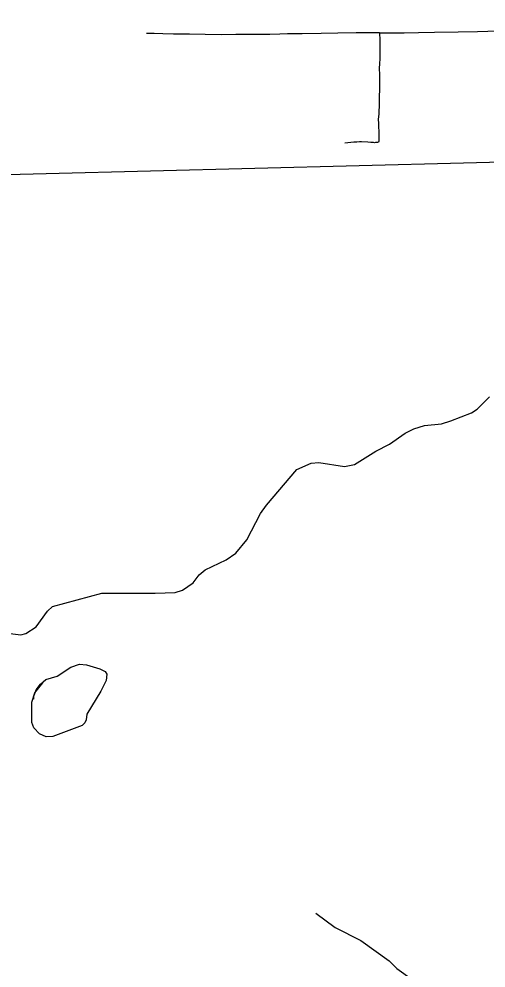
# Model space of a CAD drawing. Extents: x -19 to 366, y -4 to 359.
# Drawn here: x 144.282 to 144.78, y 190.492 to 191.501 of the extents above; entities that cross this region are included whole.
import ezdxf

# ---------------------------------------------------------------- set-up
doc = ezdxf.new("R2010")
doc.units = 0
for name, color, linetype in [('Level 31', 7, 'Continuous'), ('Level 35', 7, 'Continuous'), ('Level 60', 7, 'Continuous')]:
    doc.layers.add(name, color=color, linetype=linetype)

msp = doc.modelspace()

# ---------------------------------------------------------------- linework, layer by layer
at = {"layer": 'Level 31'}
for points in [[(144.6662, 191.4867), (144.6709, 191.4867), (144.6727, 191.4867), (144.6821, 191.4868), (144.6924, 191.4869), (144.7077, 191.4871), (144.7249, 191.4875), (144.7501, 191.4878), (144.7707, 191.4882), (144.7924, 191.4889), (144.8092, 191.4896), (144.823, 191.4903), (144.8402, 191.4911)], [(144.5599, 191.4855), (144.5493, 191.4851), (144.5327, 191.4851), (144.5131, 191.4849), (144.4976, 191.4847), (144.4805, 191.4851), (144.4639, 191.4852), (144.4469, 191.4854), (144.4354, 191.4856), (144.4263, 191.4859), (144.4182, 191.486)], [(144.6662, 191.4867), (144.6415, 191.4868), (144.6219, 191.4863), (144.6039, 191.4859), (144.5838, 191.4857), (144.5721, 191.4857), (144.5683, 191.4857), (144.5599, 191.4855)], [(144.6662, 191.4867), (144.6664, 191.4789), (144.6665, 191.4715), (144.6665, 191.4647), (144.6665, 191.4589), (144.6663, 191.4545), (144.6659, 191.4486), (144.666, 191.4426), (144.666, 191.4383), (144.6661, 191.4359), (144.6661, 191.426), (144.6659, 191.4194), (144.6658, 191.4135), (144.6657, 191.4095), (144.6654, 191.4027), (144.6653, 191.4001), (144.6649, 191.395), (144.665, 191.3904), (144.6652, 191.3856), (144.6653, 191.383), (144.6655, 191.3717), (144.6654, 191.371), (144.6652, 191.3706), (144.665, 191.3705), (144.6646, 191.3703), (144.6642, 191.3702), (144.6633, 191.37), (144.662, 191.3699), (144.6607, 191.3698), (144.6598, 191.3699), (144.657, 191.3702), (144.6538, 191.3704), (144.6471, 191.3706), (144.6447, 191.3706), (144.6421, 191.3705), (144.6398, 191.3704), (144.6387, 191.3703), (144.6291, 191.3693)]]:
    msp.add_lwpolyline(points, dxfattribs=at)
at = {"layer": 'Level 35'}
for points in [[(144.474, 190.91), (144.4804, 190.9153), (144.5029, 190.926), (144.5133, 190.9331), (144.525, 190.9472), (144.5395, 190.9754), (144.5457, 190.9843), (144.5782, 191.0222), (144.5934, 191.0289), (144.6015, 191.0297), (144.629, 191.0253), (144.6397, 191.0276), (144.6624, 191.0416), (144.6769, 191.049), (144.6934, 191.0609), (144.7027, 191.0653), (144.7142, 191.0689), (144.7322, 191.0707), (144.7423, 191.0738), (144.7641, 191.0824), (144.7703, 191.0863), (144.7834, 191.0994)], [(144.2638, 190.8487), (144.2841, 190.8461), (144.2896, 190.8477), (144.3004, 190.8547), (144.3125, 190.8715), (144.3178, 190.8763), (144.3705, 190.8905), (144.4274, 190.8906), (144.4486, 190.8912), (144.4564, 190.8937), (144.4677, 190.9014), (144.474, 190.91)], [(144.2979, 190.7776), (144.2981, 190.7811), (144.3007, 190.7877), (144.305, 190.7938), (144.3107, 190.7986), (144.323, 190.8022), (144.3376, 190.8118), (144.3467, 190.8149), (144.3543, 190.8143), (144.3685, 190.8102), (144.374, 190.8072), (144.3759, 190.8044), (144.3752, 190.7975), (144.3694, 190.7863)], [(144.3694, 190.7863), (144.3545, 190.7617), (144.3538, 190.7557), (144.3525, 190.7524), (144.3496, 190.7498), (144.3184, 190.7382), (144.3112, 190.7378), (144.3041, 190.741), (144.298, 190.7473), (144.2959, 190.753), (144.296, 190.7746), (144.2992, 190.7845), (144.3077, 190.7952)], [(144.5984, 190.55), (144.6188, 190.5349), (144.6464, 190.5209), (144.6763, 190.4994), (144.6848, 190.4913), (144.701, 190.4796), (144.7079, 190.473), (144.7147, 190.468), (144.7212, 190.465), (144.7516, 190.4519), (144.759, 190.4479), (144.7766, 190.4248), (144.7966, 190.4086)]]:
    msp.add_lwpolyline(points, dxfattribs=at)
at = {"layer": 'Level 60'}
for points in [[(146.7783, 1.697), (146.5788, 10.3131), (146.3785, 18.9294), (146.1776, 27.5458), (145.9759, 36.1624), (145.7736, 44.7791), (145.5705, 53.396), (145.3668, 62.013), (145.1624, 70.6301), (144.9572, 79.2474), (144.7514, 87.8648), (144.5449, 96.4823), (144.3377, 105.1), (144.1299, 113.7179), (143.9213, 122.3359), (143.712, 130.954), (143.5021, 139.5723), (143.2915, 148.1907), (143.0802, 156.8092), (142.8682, 165.4279), (142.6555, 174.0468), (142.4422, 182.6658), (142.2282, 191.2849), (142.0135, 199.9042), (141.7981, 208.5236), (141.582, 217.1432), (141.3653, 225.7629), (141.1479, 234.3828), (140.9298, 243.0028), (140.711, 251.623), (140.4916, 260.2433), (140.2715, 268.8638), (140.0508, 277.4844), (139.8293, 286.1051), (139.6072, 294.726), (139.3845, 303.3471), (139.161, 311.9683), (138.937, 320.5896), (138.7122, 329.2111), (138.4868, 337.8328), (138.2607, 346.4546)], [(0, 189.5162), (7.1121, 189.5206), (14.2243, 189.5339), (21.3364, 189.556), (28.4484, 189.5869), (35.5605, 189.6267), (42.6725, 189.6754), (49.7844, 189.7329), (56.8962, 189.7992), (64.0079, 189.8744), (71.1196, 189.9584), (78.2311, 190.0512), (85.3425, 190.1529), (92.4538, 190.2635), (99.5649, 190.3829), (106.6759, 190.5111), (113.7867, 190.6482), (120.8974, 190.7941), (128.0078, 190.9489), (135.1181, 191.1125), (142.2282, 191.2849), (149.338, 191.4662), (156.4476, 191.6563), (163.5569, 191.8553), (170.666, 192.0631), (177.7749, 192.2798), (184.8835, 192.5053), (191.9917, 192.7396), (199.0997, 192.9828), (206.2074, 193.2348), (213.3147, 193.4956), (220.4218, 193.7653), (227.5285, 194.0438), (234.6348, 194.3312), (241.7408, 194.6274), (248.8464, 194.9324), (255.9516, 195.2463), (263.0564, 195.569), (270.1608, 195.9005), (277.2648, 196.2409), (284.3683, 196.5901), (291.4715, 196.9481), (298.5741, 197.315), (305.6763, 197.6907), (312.7781, 198.0753), (319.8793, 198.4686), (326.9801, 198.8708), (334.0804, 199.2818), (341.1801, 199.7017)], [(0, 180.8999), (7.1228, 180.9044), (14.2457, 180.9176), (21.3685, 180.9397), (28.4912, 180.9706), (35.614, 181.0103), (42.7366, 181.0589), (49.8592, 181.1163), (56.9818, 181.1825), (64.1042, 181.2575), (71.2266, 181.3414), (78.3488, 181.4341), (85.4709, 181.5357), (92.5929, 181.646), (99.7147, 181.7652), (106.8364, 181.8933), (113.9579, 182.0301), (121.0793, 182.1758), (128.2005, 182.3303), (135.3214, 182.4936), (142.4422, 182.6658), (149.5627, 182.8468), (156.683, 183.0366), (163.8031, 183.2352), (170.9229, 183.4427), (178.0425, 183.659), (185.1617, 183.8841), (192.2807, 184.1181), (199.3994, 184.3608), (206.5178, 184.6124), (213.6359, 184.8728), (220.7537, 185.1421), (227.8711, 185.4201), (234.9881, 185.707), (242.1048, 186.0027), (249.2212, 186.3073), (256.3371, 186.6206), (263.4526, 186.9428), (270.5678, 187.2738), (277.6825, 187.6136), (284.7968, 187.9622), (291.9107, 188.3197), (299.0241, 188.6859), (306.1371, 189.061), (313.2495, 189.4449), (320.3615, 189.8377), (327.4731, 190.2392), (334.5841, 190.6495), (341.6946, 191.0687)]]:
    msp.add_spline(points, degree=3, dxfattribs=at)

doc.saveas('drawing.dxf')
